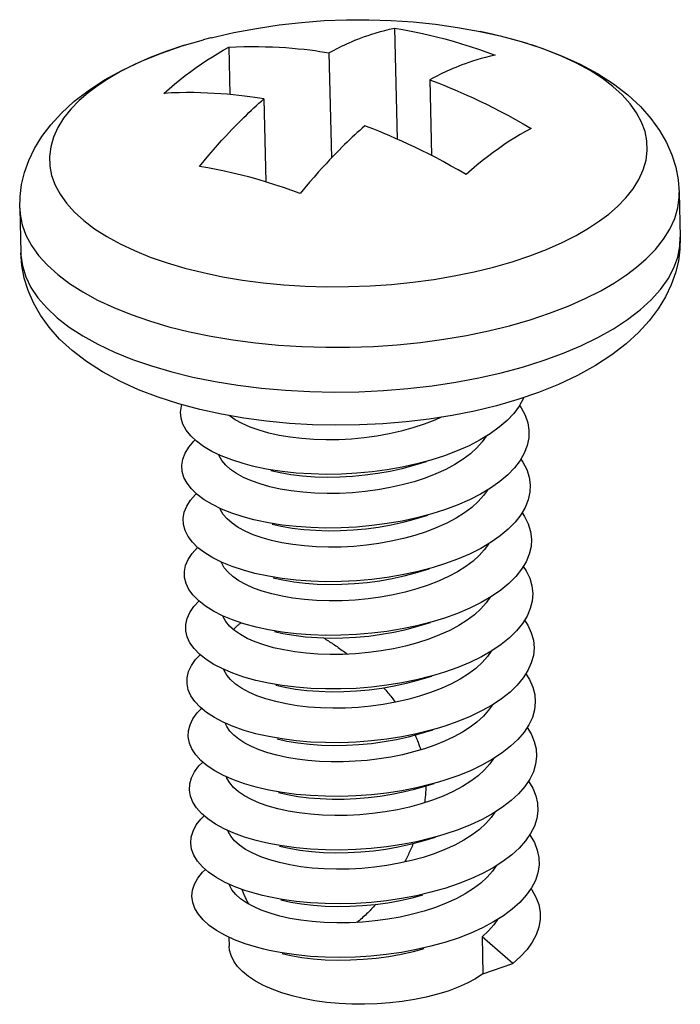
# Model space of a CAD drawing. Header units: millimetres. Extents: x 6 to 414, y 7 to 290.
# Tile 299 of 341: x 115.29 to 115.841, y 216.851 to 217.672. Entities that reach past the tile are written whole.
import ezdxf

# ---------------------------------------------------------------- set-up
doc = ezdxf.new("R2010")
doc.units = ezdxf.units.MM
doc.header["$LTSCALE"] = 23.1
doc.layers.get('0').update_dxf_attribs({"linetype": 'CONTINUOUS'})
for name, color, linetype in [('03_ALL_AXES', 7, 'CONTINUOUS'), ('09_ALL_ROUNDS', 7, 'CONTINUOUS'), ('20_ALL_FEATURES', 7, 'CONTINUOUS')]:
    doc.layers.add(name, color=color, linetype=linetype)

msp = doc.modelspace()

# ---------------------------------------------------------------- linework, layer by layer
at = {"color": 40, "linetype": 'Continuous'}
msp.add_line((115.4645, 216.99373), (115.46427, 216.99564), dxfattribs=at)
for points in [[(115.4684, 217.16327), (115.46878, 217.16373), (115.46917, 217.16419), (115.46957, 217.16464), (115.46997, 217.16508), (115.47039, 217.16551), (115.47081, 217.16593), (115.47125, 217.16634), (115.47169, 217.16674), (115.47215, 217.16713), (115.47261, 217.16751), (115.47303, 217.16783), (115.47345, 217.16815), (115.47388, 217.16846), (115.47432, 217.16876), (115.47477, 217.16906)], [(115.54345, 217.15647), (115.54448, 217.15585), (115.5455, 217.15523), (115.54653, 217.15459), (115.54754, 217.15395), (115.54856, 217.15331), (115.54957, 217.15265), (115.55058, 217.15199), (115.55159, 217.15133), (115.55259, 217.15065), (115.55359, 217.14997), (115.5547, 217.14921), (115.5558, 217.14844), (115.5569, 217.14766), (115.558, 217.14688), (115.55909, 217.14609), (115.56018, 217.14528), (115.56126, 217.14448), (115.56234, 217.14366), (115.56341, 217.14284)], [(115.59356, 217.11483), (115.59445, 217.11382), (115.59532, 217.11282), (115.59619, 217.11181), (115.59704, 217.11081), (115.59788, 217.1098), (115.5987, 217.1088), (115.59952, 217.1078), (115.60032, 217.1068), (115.60111, 217.1058), (115.60189, 217.1048), (115.60266, 217.1038), (115.60342, 217.10281)], [(115.61979, 217.07553), (115.62023, 217.07453), (115.62066, 217.07352), (115.62109, 217.0725), (115.62151, 217.07148), (115.62191, 217.07045), (115.62231, 217.06942), (115.62265, 217.06853), (115.62297, 217.06763), (115.62329, 217.06672), (115.6236, 217.06581), (115.62391, 217.06489), (115.6242, 217.06397), (115.62449, 217.06304)], [(115.62877, 217.03313), (115.62875, 217.03213), (115.62872, 217.03112), (115.62868, 217.03012), (115.62864, 217.02911), (115.62858, 217.0281), (115.62851, 217.02708), (115.62844, 217.02607), (115.62835, 217.02505), (115.62826, 217.02404), (115.62815, 217.02302), (115.62804, 217.022), (115.62791, 217.02097), (115.62778, 217.01995), (115.62764, 217.01892)], [(115.6182, 216.98501), (115.61772, 216.98383), (115.61722, 216.98265), (115.61673, 216.98149), (115.61623, 216.98034), (115.61572, 216.9792), (115.61521, 216.97807), (115.6147, 216.97696), (115.61418, 216.97585), (115.61366, 216.97476), (115.61313, 216.97368), (115.6126, 216.9726), (115.61207, 216.97154), (115.61154, 216.9705), (115.611, 216.96946)], [(115.48113, 216.93444), (115.48068, 216.93531), (115.48023, 216.93619), (115.47978, 216.93708), (115.47935, 216.93798), (115.47892, 216.93888), (115.47849, 216.93979), (115.47807, 216.94071), (115.47766, 216.94164), (115.47725, 216.94258), (115.47685, 216.94352), (115.47651, 216.94433), (115.47618, 216.94514), (115.47586, 216.94596), (115.47553, 216.94679)], [(115.58699, 216.93429), (115.58605, 216.93323), (115.5851, 216.93219), (115.58415, 216.93117), (115.58319, 216.93016), (115.58222, 216.92916), (115.58126, 216.92818), (115.58028, 216.92721), (115.5793, 216.92626), (115.57832, 216.92532), (115.57733, 216.92439), (115.57634, 216.92348), (115.57534, 216.92259), (115.57434, 216.92171), (115.57333, 216.92085), (115.57232, 216.92), (115.57131, 216.91916)]]:
    msp.add_lwpolyline(points, dxfattribs=at)
at = {"layer": '03_ALL_AXES', "color": 7, "linetype": 'Continuous'}
for p, q in [((115.84001, 217.52781), (115.8409, 217.49057)), ((115.29017, 217.51478), (115.29105, 217.47754)), ((115.46461, 216.90694), (115.46479, 216.89944))]:
    msp.add_line(p, q, dxfattribs=at)
msp.add_lwpolyline([(115.44972, 217.65685), (115.46872, 217.6612), (115.48755, 217.66477), (115.5064, 217.66762), (115.52517, 217.66976), (115.5439, 217.67119), (115.56257, 217.67194), (115.58118, 217.672), (115.59975, 217.67139), (115.61826, 217.67011), (115.63677, 217.66816), (115.65527, 217.66552), (115.67391, 217.66216)], dxfattribs=at)
at = {"layer": '09_ALL_ROUNDS', "color": 7, "linetype": 'Continuous'}
for p, q in [((115.44963, 217.65683), (115.44311, 217.65514)), ((115.44972, 217.65685), (115.44963, 217.65683)), ((115.71362, 217.65205), (115.70058, 217.6559)), ((115.35471, 217.61661), (115.34714, 217.61088)), ((115.41692, 217.37834), (115.4346, 217.374)), ((115.72264, 217.36115), (115.70536, 217.35525)), ((115.70536, 217.35525), (115.68754, 217.35009)), ((115.68754, 217.35009), (115.66926, 217.34567))]:
    msp.add_line(p, q, dxfattribs=at)
for points in [[(115.67389, 217.66216), (115.69076, 217.65844), (115.70836, 217.65374), (115.7254, 217.64826), (115.74175, 217.642), (115.75735, 217.6349), (115.77191, 217.62704), (115.78531, 217.61842), (115.79728, 217.60921), (115.80761, 217.59963), (115.81639, 217.58974), (115.82359, 217.57973), (115.8294, 217.56958), (115.83388, 217.5593), (115.83713, 217.54891), (115.83917, 217.53837), (115.84001, 217.52781)], [(115.70058, 217.6559), (115.68512, 217.65976), (115.67391, 217.66216)], [(115.34714, 217.6128), (115.36095, 217.6218), (115.37583, 217.63002), (115.39172, 217.63749), (115.40843, 217.6442), (115.4257, 217.6501), (115.44352, 217.65525)], [(115.42766, 217.6507), (115.41289, 217.64576), (115.39899, 217.64041), (115.38601, 217.63466), (115.37422, 217.62868), (115.36384, 217.62266), (115.35471, 217.61661)], [(115.77361, 217.5042), (115.78119, 217.50993), (115.78852, 217.5163), (115.79545, 217.52341), (115.80151, 217.531), (115.80638, 217.5388), (115.81001, 217.54677), (115.81234, 217.55479), (115.81337, 217.56284), (115.81309, 217.57085), (115.81152, 217.5788), (115.80865, 217.58666), (115.80451, 217.59439), (115.79912, 217.60194), (115.79249, 217.60927), (115.78468, 217.61634), (115.77572, 217.62313), (115.76564, 217.62959), (115.75449, 217.6357), (115.74234, 217.64142), (115.72926, 217.64671), (115.71702, 217.65096)], [(115.29017, 217.51478), (115.29045, 217.52466), (115.29178, 217.53463), (115.2942, 217.54458), (115.29774, 217.55454), (115.30248, 217.56451), (115.30852, 217.57446), (115.316, 217.58441), (115.32492, 217.59419), (115.33527, 217.60365), (115.34714, 217.6128)], [(115.34714, 217.61088), (115.33981, 217.60451), (115.33288, 217.5974), (115.32682, 217.58982), (115.32195, 217.58202), (115.31832, 217.57404), (115.31599, 217.56602), (115.31496, 217.55797), (115.31524, 217.54996), (115.31681, 217.54201), (115.31967, 217.53415), (115.32382, 217.52642), (115.32921, 217.51888), (115.33584, 217.51154), (115.34365, 217.50447), (115.35261, 217.49769), (115.36269, 217.49122), (115.37384, 217.48511), (115.38599, 217.4794), (115.39907, 217.4741), (115.41302, 217.46927), (115.42775, 217.46491), (115.4432, 217.46105), (115.4593, 217.45771), (115.47593, 217.45491), (115.49302, 217.45267), (115.5105, 217.45098), (115.52825, 217.44988), (115.54619, 217.44935), (115.56422, 217.4494), (115.58226, 217.45004), (115.6002, 217.45125), (115.61795, 217.45304), (115.63542, 217.45539), (115.65251, 217.45828), (115.66914, 217.46172), (115.68522, 217.46567), (115.70067, 217.47012), (115.71543, 217.47505), (115.72934, 217.48041), (115.74232, 217.48615), (115.7541, 217.49213), (115.76449, 217.49816), (115.77361, 217.5042)], [(115.79612, 217.4593), (115.80448, 217.46562), (115.81256, 217.47264), (115.8202, 217.48049), (115.82688, 217.48886), (115.83226, 217.49746), (115.83627, 217.50626), (115.83884, 217.51511), (115.83997, 217.52398), (115.84001, 217.52781)], [(115.29017, 217.51478), (115.29052, 217.50978), (115.29225, 217.50101), (115.29541, 217.49234), (115.29998, 217.48381), (115.30594, 217.47549), (115.31324, 217.4674), (115.32185, 217.4596), (115.33174, 217.45212), (115.34286, 217.44498), (115.35516, 217.43824), (115.36856, 217.43194), (115.38299, 217.4261), (115.39837, 217.42077), (115.41462, 217.41596), (115.43167, 217.4117)], [(115.8409, 217.49057), (115.84061, 217.48069), (115.83928, 217.47072), (115.83687, 217.46077), (115.83333, 217.45081), (115.82858, 217.44084), (115.82255, 217.43089), (115.81507, 217.42094), (115.80615, 217.41116), (115.7958, 217.4017), (115.78392, 217.39255)], [(115.797, 217.42206), (115.80749, 217.43013), (115.81664, 217.43851), (115.82438, 217.44714), (115.83067, 217.45597), (115.83549, 217.46497), (115.83879, 217.47407), (115.84058, 217.48322), (115.8409, 217.49057)], [(115.29105, 217.47754), (115.29112, 217.47572), (115.29241, 217.46661), (115.29523, 217.45759), (115.29957, 217.44872), (115.30539, 217.44005), (115.31268, 217.43163), (115.32137, 217.4235), (115.33144, 217.4157), (115.34282, 217.40829), (115.35544, 217.4013), (115.36925, 217.39478), (115.38415, 217.38876), (115.40007, 217.38326), (115.41692, 217.37834)], [(115.44031, 217.3469), (115.42271, 217.35161), (115.40566, 217.35709), (115.38932, 217.36335), (115.37372, 217.37044), (115.35915, 217.37831), (115.34575, 217.38693), (115.33379, 217.39614), (115.32345, 217.40572), (115.31467, 217.41561), (115.30747, 217.42562), (115.30167, 217.43577), (115.29718, 217.44604), (115.29394, 217.45644), (115.29189, 217.46698), (115.29105, 217.47754)], [(115.68088, 217.41244), (115.69862, 217.4168), (115.71566, 217.42171), (115.73194, 217.42715), (115.74728, 217.43306), (115.7616, 217.43939), (115.7746, 217.44599), (115.78605, 217.45263), (115.79612, 217.4593)], [(115.70945, 217.38233), (115.72657, 217.38772), (115.7428, 217.39365), (115.75804, 217.40009), (115.7722, 217.40699), (115.78521, 217.41433), (115.797, 217.42206)], [(115.43167, 217.4117), (115.44942, 217.40802), (115.46777, 217.40493), (115.48662, 217.40246), (115.50589, 217.4006), (115.52548, 217.39938), (115.54527, 217.3988), (115.56516, 217.39886), (115.58505, 217.39956), (115.60484, 217.4009), (115.62442, 217.40287), (115.64368, 217.40546), (115.66254, 217.40865), (115.68088, 217.41244)], [(115.78392, 217.39255), (115.77011, 217.38355), (115.75524, 217.37533), (115.73935, 217.36786), (115.72264, 217.36115)], [(115.67289, 217.37328), (115.69152, 217.37751), (115.70945, 217.38233)], [(115.4346, 217.374), (115.45302, 217.37028), (115.47206, 217.36719), (115.49164, 217.36476), (115.51163, 217.36299), (115.53192, 217.36191), (115.5524, 217.3615), (115.57296, 217.36178), (115.59348, 217.36275), (115.61385, 217.36439), (115.63395, 217.3667), (115.65366, 217.36967), (115.67289, 217.37328)], [(115.47693, 217.3397), (115.45841, 217.34294), (115.44031, 217.3469)], [(115.66926, 217.34567), (115.65058, 217.34195), (115.63157, 217.33894), (115.61232, 217.33662), (115.59289, 217.33498), (115.57337, 217.33404), (115.55382, 217.33379), (115.53432, 217.33422), (115.51496, 217.33535), (115.49581, 217.33718), (115.47693, 217.3397)]]:
    msp.add_lwpolyline(points, dxfattribs=at)
at = {"layer": '20_ALL_FEATURES', "color": 7, "linetype": 'Continuous'}
for p, q in [((115.60262, 217.6649), (115.60481, 217.57248)), ((115.46441, 217.649), (115.46534, 217.60962)), ((115.54799, 217.64444), (115.55007, 217.55674)), ((115.632, 217.6219), (115.6335, 217.55879)), ((115.49379, 217.606), (115.49543, 217.53673)), ((115.71037, 217.35696), (115.70999, 217.35592)), ((115.46971, 217.3384), (115.46476, 217.34183)), ((115.61788, 217.3003), (115.6294, 217.30369)), ((115.61894, 217.25554), (115.63046, 217.25893)), ((115.62, 217.21078), (115.63152, 217.21417)), ((115.48739, 217.16548), (115.47689, 217.16834)), ((115.62106, 217.16602), (115.63258, 217.16941)), ((115.62212, 217.12126), (115.63364, 217.12465)), ((115.48845, 217.12072), (115.48703, 217.12107)), ((115.48951, 217.07596), (115.48716, 217.07654)), ((115.62318, 217.0765), (115.6347, 217.07989)), ((115.47778, 217.06882), (115.47285, 217.07198)), ((115.62424, 217.03174), (115.63576, 217.03513)), ((115.6253, 216.98698), (115.63682, 216.99037)), ((115.67563, 216.90725), (115.67637, 216.87624)), ((115.7012, 216.88499), (115.67563, 216.90725)), ((115.67637, 216.87624), (115.7012, 216.88499))]:
    msp.add_line(p, q, dxfattribs=at)
for points in [[(115.54799, 217.64444), (115.55011, 217.64558), (115.55222, 217.64669), (115.55432, 217.64776), (115.55641, 217.64881), (115.5585, 217.64983), (115.56062, 217.65083), (115.56276, 217.65182), (115.56497, 217.6528), (115.56726, 217.6538), (115.56965, 217.6548), (115.57216, 217.65581), (115.57482, 217.65684), (115.57764, 217.65788), (115.58064, 217.65894), (115.58383, 217.66), (115.58722, 217.66105), (115.59085, 217.66209), (115.59464, 217.6631), (115.59856, 217.66403), (115.60262, 217.6649)], [(115.60262, 217.6649), (115.60959, 217.66372), (115.61657, 217.66242), (115.62356, 217.66098), (115.63056, 217.65942), (115.63757, 217.65773), (115.64457, 217.65591), (115.65158, 217.65397), (115.6586, 217.6519), (115.66561, 217.6497), (115.67262, 217.64738), (115.67963, 217.64493), (115.68663, 217.64235)], [(115.43725, 217.63206), (115.44178, 217.63521), (115.4463, 217.63823), (115.45083, 217.64111), (115.45536, 217.64387), (115.45989, 217.6465), (115.46441, 217.649)], [(115.46441, 217.649), (115.47076, 217.64932), (115.47701, 217.64952), (115.48319, 217.64962), (115.48925, 217.64961), (115.49515, 217.6495), (115.5009, 217.64931), (115.50651, 217.64903), (115.51196, 217.64868), (115.51726, 217.64827), (115.52238, 217.6478), (115.52729, 217.64729), (115.53196, 217.64674), (115.53636, 217.64618), (115.54049, 217.6456), (115.54437, 217.64502), (115.54799, 217.64444)], [(115.68663, 217.64235), (115.68254, 217.64148), (115.67859, 217.64054), (115.67477, 217.63953), (115.67114, 217.63848), (115.66774, 217.63742), (115.66456, 217.63636), (115.66157, 217.63531), (115.65877, 217.63427), (115.65613, 217.63325), (115.65363, 217.63224), (115.65125, 217.63125), (115.64898, 217.63026), (115.64678, 217.62928), (115.64464, 217.62829), (115.64254, 217.6273), (115.64045, 217.62628), (115.63835, 217.62523), (115.63625, 217.62415), (115.63413, 217.62304), (115.632, 217.6219)], [(115.41021, 217.61055), (115.4147, 217.61445), (115.41919, 217.61822), (115.4237, 217.62187), (115.42821, 217.62539), (115.43273, 217.62879), (115.43725, 217.63206)], [(115.632, 217.6219), (115.63569, 217.62051), (115.63963, 217.61898), (115.64382, 217.61732), (115.64825, 217.61552), (115.65296, 217.61355), (115.65788, 217.61142), (115.663, 217.60915), (115.6683, 217.60673), (115.67373, 217.60418), (115.67931, 217.60147), (115.68506, 217.59859), (115.69098, 217.59554), (115.69713, 217.59228), (115.70344, 217.58883), (115.70987, 217.58519), (115.71644, 217.58137)], [(115.49379, 217.606), (115.49012, 217.60659), (115.4862, 217.60717), (115.48204, 217.60775), (115.47764, 217.60831), (115.47297, 217.60886), (115.46808, 217.60937), (115.463, 217.60983), (115.45776, 217.61024), (115.45238, 217.61058), (115.44685, 217.61086), (115.44117, 217.61105), (115.43531, 217.61116), (115.42925, 217.61118), (115.42302, 217.61109), (115.41668, 217.61088), (115.41021, 217.61055)], [(115.44001, 217.54957), (115.44401, 217.55443), (115.44787, 217.55903), (115.45161, 217.56338), (115.45518, 217.56744), (115.45851, 217.57115), (115.46164, 217.57457), (115.46457, 217.57771), (115.46733, 217.58062), (115.46993, 217.58332), (115.4724, 217.58583), (115.47474, 217.58818), (115.47699, 217.5904), (115.47915, 217.59251), (115.48127, 217.59455), (115.48335, 217.59652), (115.48542, 217.59845), (115.4875, 217.60036), (115.48958, 217.60226), (115.49168, 217.60414), (115.49379, 217.606)], [(115.5778, 217.58345), (115.5757, 217.5816), (115.57361, 217.57973), (115.57153, 217.57784), (115.56945, 217.57593), (115.56738, 217.574), (115.5653, 217.57202), (115.56317, 217.56998), (115.56099, 217.56786), (115.55873, 217.56562), (115.55638, 217.56325), (115.5539, 217.56073), (115.55128, 217.55801), (115.5485, 217.55509), (115.54556, 217.55193), (115.54242, 217.5485), (115.53909, 217.54479), (115.53554, 217.54074), (115.53182, 217.53641), (115.52799, 217.53185), (115.52402, 217.52703)], [(115.63705, 217.55696), (115.63108, 217.56004), (115.62526, 217.56295), (115.6196, 217.5657), (115.61409, 217.56829), (115.60874, 217.57074), (115.60358, 217.57302), (115.59863, 217.57516), (115.59393, 217.57713), (115.5895, 217.57893), (115.58534, 217.58058), (115.58144, 217.58209), (115.5778, 217.58345)], [(115.71644, 217.58137), (115.71192, 217.57887), (115.70739, 217.57624), (115.70286, 217.57348), (115.69833, 217.5706), (115.69381, 217.56758), (115.68928, 217.56444)], [(115.68928, 217.56444), (115.68476, 217.56116), (115.68024, 217.55777), (115.67573, 217.55424), (115.67122, 217.55059), (115.66673, 217.54682), (115.66224, 217.54293)], [(115.66224, 217.54293), (115.65579, 217.54668), (115.64945, 217.55027), (115.64318, 217.5537), (115.63705, 217.55696)], [(115.49599, 217.53657), (115.48897, 217.53864), (115.48196, 217.54059), (115.47495, 217.5424), (115.46795, 217.54409), (115.46095, 217.54566), (115.45396, 217.54709), (115.44698, 217.54839), (115.44001, 217.54957)], [(115.52402, 217.52703), (115.51702, 217.5296), (115.51001, 217.53205), (115.503, 217.53437), (115.49599, 217.53657)], [(115.70999, 217.35592), (115.70657, 217.34972), (115.70207, 217.34365), (115.69652, 217.33775), (115.68997, 217.33208)], [(115.43762, 217.32043), (115.43275, 217.32499), (115.42896, 217.32975), (115.42627, 217.33466), (115.4247, 217.33967), (115.42426, 217.34475), (115.42496, 217.34984), (115.42535, 217.3509)], [(115.70686, 217.35025), (115.70832, 217.34824), (115.71155, 217.34213), (115.71366, 217.3359), (115.71464, 217.32958), (115.71449, 217.32323), (115.7132, 217.31689), (115.71078, 217.31059)], [(115.64159, 217.34053), (115.63614, 217.33804), (115.62732, 217.33462), (115.61801, 217.33157), (115.60825, 217.32889), (115.59816, 217.32662), (115.58787, 217.32477), (115.57743, 217.32334), (115.56689, 217.32234), (115.55633, 217.32177), (115.54578, 217.32163), (115.53538, 217.32194), (115.52529, 217.32267), (115.5156, 217.32383), (115.50646, 217.32536), (115.49785, 217.32727), (115.48974, 217.32957), (115.48229, 217.33221), (115.47559, 217.33517), (115.46971, 217.3384)], [(115.68997, 217.33208), (115.68246, 217.32667), (115.67407, 217.32156), (115.66485, 217.31678), (115.65488, 217.31237), (115.64423, 217.30834), (115.63283, 217.3047)], [(115.43819, 217.27607), (115.43342, 217.28066), (115.42973, 217.28543), (115.42714, 217.29035), (115.42567, 217.29537), (115.42534, 217.30045), (115.42614, 217.30554), (115.42808, 217.3106), (115.43113, 217.31559), (115.43527, 217.32045), (115.43646, 217.32152)], [(115.48421, 217.29976), (115.47637, 217.30183), (115.46689, 217.30487), (115.4582, 217.30828), (115.45039, 217.31203), (115.44351, 217.31609), (115.43762, 217.32043)], [(115.67901, 217.32457), (115.67585, 217.31996), (115.6714, 217.31493), (115.66609, 217.3101)], [(115.47096, 217.29353), (115.46597, 217.29695), (115.46188, 217.30058), (115.45872, 217.30436), (115.4565, 217.30827), (115.4562, 217.30924)], [(115.63283, 217.3047), (115.62125, 217.30159), (115.60909, 217.2989), (115.59663, 217.29669), (115.58394, 217.29498), (115.57114, 217.29376), (115.55831, 217.29306), (115.54558, 217.29286), (115.53302, 217.29316), (115.52075, 217.29396), (115.50886, 217.29524), (115.49744, 217.29699), (115.48658, 217.2992), (115.48421, 217.29976)], [(115.66609, 217.3101), (115.65995, 217.30547), (115.65303, 217.3011)], [(115.71078, 217.31059), (115.70726, 217.3044), (115.70266, 217.29834), (115.69702, 217.29247), (115.69038, 217.28682)], [(115.7079, 217.30551), (115.70972, 217.30293), (115.71285, 217.29681), (115.71486, 217.29057), (115.71574, 217.28425), (115.71548, 217.27789), (115.71409, 217.27155), (115.71157, 217.26527)], [(115.65303, 217.3011), (115.64539, 217.29701), (115.6371, 217.29324), (115.62826, 217.28982), (115.61891, 217.28676), (115.60912, 217.28408), (115.59899, 217.28181), (115.58864, 217.27996), (115.57814, 217.27854), (115.56751, 217.27755), (115.55691, 217.27699), (115.54646, 217.27688), (115.53621, 217.27719), (115.5262, 217.27793), (115.51656, 217.27908), (115.50742, 217.28062), (115.4988, 217.28254), (115.49075, 217.28482), (115.48337, 217.28744), (115.47676, 217.29035), (115.47096, 217.29353)], [(115.49947, 217.29604), (115.5072, 217.29435), (115.51634, 217.29282), (115.52602, 217.29166), (115.53612, 217.29093), (115.54651, 217.29062), (115.55707, 217.29076), (115.56763, 217.29133), (115.57816, 217.29233), (115.5886, 217.29376), (115.59889, 217.29561), (115.60899, 217.29788), (115.61788, 217.3003)], [(115.69038, 217.28682), (115.6828, 217.28144), (115.67433, 217.27635), (115.66503, 217.2716), (115.655, 217.26722), (115.64429, 217.26324), (115.63389, 217.25994)], [(115.68005, 217.27979), (115.67694, 217.27523), (115.67247, 217.27018), (115.66715, 217.26534)], [(115.43877, 217.23172), (115.4341, 217.23633), (115.43051, 217.24111), (115.42802, 217.24604), (115.42665, 217.25107), (115.42642, 217.25615), (115.42733, 217.26124), (115.42937, 217.2663), (115.43252, 217.27127), (115.43676, 217.27612), (115.43748, 217.27676)], [(115.48527, 217.255), (115.47654, 217.25733), (115.46712, 217.2604), (115.45852, 217.26385), (115.45079, 217.26763), (115.44399, 217.27172), (115.43819, 217.27607)], [(115.47226, 217.24862), (115.4672, 217.25207), (115.46304, 217.25571), (115.45985, 217.25949), (115.45761, 217.2634), (115.45727, 217.26445)], [(115.66715, 217.26534), (115.66101, 217.26072), (115.65407, 217.25633)], [(115.71157, 217.26527), (115.70795, 217.25908), (115.70325, 217.25304), (115.69752, 217.24719), (115.69079, 217.24156)], [(115.65407, 217.25633), (115.64636, 217.25221), (115.63799, 217.24841), (115.62908, 217.24498), (115.61972, 217.24193), (115.61001, 217.23928), (115.59999, 217.23704), (115.5897, 217.2352), (115.57923, 217.23378), (115.56864, 217.23279), (115.55808, 217.23224), (115.54767, 217.23211), (115.53746, 217.23242), (115.52748, 217.23315), (115.51786, 217.23429), (115.50875, 217.23581), (115.50017, 217.2377), (115.49219, 217.23994), (115.48484, 217.24252), (115.47816, 217.24542), (115.47226, 217.24862)], [(115.63389, 217.25994), (115.62122, 217.25657), (115.60903, 217.25392), (115.59654, 217.25176), (115.58384, 217.25009), (115.57103, 217.24892), (115.55821, 217.24826), (115.54549, 217.2481), (115.53296, 217.24845), (115.52072, 217.24929), (115.50886, 217.25062), (115.49749, 217.25241), (115.48669, 217.25466), (115.48527, 217.255)], [(115.50053, 217.25128), (115.50815, 217.24961), (115.51729, 217.24807), (115.52693, 217.24692), (115.53695, 217.24618), (115.5472, 217.24587), (115.55764, 217.24598), (115.56825, 217.24654), (115.57887, 217.24753), (115.58938, 217.24895), (115.59972, 217.2508), (115.60985, 217.25307), (115.61894, 217.25554)], [(115.70894, 217.26077), (115.71111, 217.25762), (115.71413, 217.25149), (115.71604, 217.24524), (115.71682, 217.23891), (115.71646, 217.23256), (115.71496, 217.22622), (115.71235, 217.21994)], [(115.69079, 217.24156), (115.68312, 217.2362), (115.67457, 217.23115), (115.66521, 217.22643), (115.65511, 217.22208), (115.64435, 217.21814), (115.63495, 217.21518)], [(115.44498, 217.18297), (115.43937, 217.18737), (115.43479, 217.19199), (115.4313, 217.1968), (115.42891, 217.20174), (115.42765, 217.20677), (115.42752, 217.21186), (115.42853, 217.21695), (115.43067, 217.22199), (115.43392, 217.22696), (115.43826, 217.23179), (115.43849, 217.232)], [(115.48633, 217.21024), (115.47671, 217.21283), (115.46737, 217.21594), (115.45884, 217.21942), (115.45119, 217.22323), (115.44448, 217.22734), (115.43877, 217.23172)], [(115.68114, 217.23503), (115.68096, 217.2347), (115.6775, 217.22984), (115.67324, 217.22512), (115.66821, 217.22058)], [(115.47282, 217.20416), (115.4679, 217.20758), (115.46385, 217.21121), (115.46074, 217.21499), (115.45856, 217.21889), (115.45832, 217.21967)], [(115.63495, 217.21518), (115.63301, 217.21462), (115.62119, 217.21155), (115.60897, 217.20894), (115.59645, 217.20682), (115.58374, 217.2052), (115.57092, 217.20408), (115.55811, 217.20346), (115.5454, 217.20335), (115.53289, 217.20375), (115.52068, 217.20463), (115.50887, 217.206), (115.49754, 217.20784), (115.48633, 217.21024)], [(115.66821, 217.22058), (115.6621, 217.21598), (115.65523, 217.21163)], [(115.71235, 217.21994), (115.70863, 217.21376), (115.70384, 217.20774), (115.69801, 217.2019), (115.69119, 217.1963)], [(115.70999, 217.21603), (115.71249, 217.21231), (115.71541, 217.20616), (115.71722, 217.1999), (115.71789, 217.19357), (115.71743, 217.18722), (115.71583, 217.18088), (115.71311, 217.17461)], [(115.65523, 217.21163), (115.64766, 217.20757), (115.63945, 217.20381), (115.63062, 217.20038), (115.62128, 217.19731), (115.61152, 217.19463), (115.60141, 217.19235), (115.59109, 217.19049), (115.58055, 217.18905), (115.56978, 217.18804), (115.55895, 217.18747), (115.54822, 217.18736), (115.53772, 217.1877), (115.52761, 217.18848), (115.51795, 217.18967), (115.50888, 217.19123), (115.50036, 217.19316), (115.49239, 217.19546), (115.48509, 217.19808), (115.47856, 217.20099), (115.47282, 217.20416)], [(115.50159, 217.20652), (115.50948, 217.2048), (115.5186, 217.20327), (115.52821, 217.20214), (115.53819, 217.20141), (115.54841, 217.2011), (115.55881, 217.20122), (115.56938, 217.20178), (115.57996, 217.20277), (115.59043, 217.20419), (115.60073, 217.20603), (115.61075, 217.20827), (115.62, 217.21078)], [(115.69119, 217.1963), (115.68344, 217.19097), (115.67482, 217.18594), (115.66538, 217.18126), (115.65522, 217.17695), (115.6444, 217.17304), (115.63601, 217.17042)], [(115.68214, 217.19021), (115.67902, 217.18566), (115.67457, 217.18064), (115.66927, 217.17582)], [(115.44549, 217.1386), (115.43997, 217.14302), (115.43549, 217.14766), (115.43209, 217.15248), (115.42981, 217.15743), (115.42865, 217.16247), (115.42863, 217.16756), (115.42974, 217.17265), (115.43198, 217.17769), (115.43533, 217.18264), (115.43955, 217.18723)], [(115.47689, 217.16834), (115.46762, 217.17148), (115.45916, 217.17499), (115.4516, 217.17883), (115.44498, 217.18297)], [(115.47414, 217.15924), (115.46917, 217.16265), (115.46509, 217.16627), (115.46193, 217.17004), (115.45971, 217.17393), (115.4594, 217.17489)], [(115.66927, 217.17582), (115.6632, 217.17124), (115.65632, 217.16688)], [(115.71311, 217.17461), (115.7093, 217.16845), (115.70441, 217.16244), (115.69849, 217.15662), (115.69159, 217.15104)], [(115.65632, 217.16688), (115.64865, 217.16277), (115.64028, 217.15896), (115.63127, 217.15548), (115.62176, 217.15238), (115.61189, 217.1497), (115.60173, 217.14744), (115.59139, 217.14561), (115.5809, 217.14421), (115.57024, 217.14323), (115.55959, 217.1427), (115.54909, 217.1426), (115.53884, 217.14294), (115.52894, 217.14369), (115.51943, 217.14484), (115.51036, 217.14639), (115.5018, 217.1483), (115.49381, 217.15058), (115.48648, 217.15319), (115.47992, 217.15608), (115.47414, 217.15924)], [(115.63601, 217.17042), (115.63301, 217.16956), (115.62115, 217.16653), (115.6089, 217.16397), (115.59636, 217.1619), (115.58364, 217.16032), (115.57082, 217.15924), (115.55801, 217.15867), (115.54531, 217.15861), (115.53283, 217.15905), (115.52065, 217.15998), (115.50888, 217.16139), (115.4976, 217.16327), (115.48739, 217.16548)], [(115.50265, 217.16176), (115.50961, 217.16022), (115.51869, 217.15865), (115.52834, 217.15747), (115.53846, 217.15669), (115.54896, 217.15635), (115.55969, 217.15646), (115.57051, 217.15703), (115.58129, 217.15804), (115.59183, 217.15948), (115.60215, 217.16134), (115.61225, 217.16362), (115.62106, 217.16602)], [(115.71106, 217.17129), (115.71386, 217.167), (115.71669, 217.16084), (115.71839, 217.15457), (115.71896, 217.14823), (115.71839, 217.14188), (115.71669, 217.13555), (115.71387, 217.12929)], [(115.69159, 217.15104), (115.68375, 217.14574), (115.67505, 217.14074), (115.66555, 217.13609), (115.65532, 217.13181), (115.64445, 217.12794), (115.63707, 217.12566)], [(115.44601, 217.09423), (115.44058, 217.09867), (115.4362, 217.10333), (115.4329, 217.10816), (115.43072, 217.11313), (115.42966, 217.11817), (115.42974, 217.12326), (115.43096, 217.12835), (115.4333, 217.13338), (115.43675, 217.13833), (115.44066, 217.14247)], [(115.68317, 217.1454), (115.68005, 217.14086), (115.6756, 217.13585), (115.67033, 217.13106)], [(115.48703, 217.12107), (115.47707, 217.12385), (115.46787, 217.12702), (115.4595, 217.13056), (115.45202, 217.13443), (115.44549, 217.1386)], [(115.47516, 217.11451), (115.4701, 217.118), (115.46598, 217.12168), (115.46286, 217.12547), (115.46068, 217.12936), (115.46044, 217.13017)], [(115.63707, 217.12566), (115.63301, 217.12451), (115.62111, 217.12152), (115.60883, 217.119), (115.59627, 217.11697), (115.58353, 217.11544), (115.57071, 217.11441), (115.55791, 217.11388), (115.54523, 217.11387), (115.53277, 217.11435), (115.52062, 217.11533), (115.50889, 217.11678), (115.49766, 217.1187), (115.48845, 217.12072)], [(115.67033, 217.13106), (115.66421, 217.12645), (115.65733, 217.12209)], [(115.71387, 217.12929), (115.70996, 217.12314), (115.70497, 217.11714), (115.69896, 217.11135), (115.69197, 217.10579)], [(115.71213, 217.12655), (115.71523, 217.12168), (115.71795, 217.11551), (115.71955, 217.10923), (115.72002, 217.1029), (115.71934, 217.09654), (115.71754, 217.09021), (115.71462, 217.08396)], [(115.65733, 217.12209), (115.64973, 217.11802), (115.64148, 217.11426), (115.63269, 217.11084), (115.62339, 217.10779), (115.61365, 217.10511), (115.60357, 217.10284), (115.59328, 217.10098), (115.58284, 217.09955), (115.5723, 217.09855), (115.56176, 217.09797), (115.55133, 217.09783), (115.54107, 217.09812), (115.53105, 217.09883), (115.52139, 217.09995), (115.51225, 217.10147), (115.50361, 217.10336), (115.49545, 217.10564), (115.48792, 217.10828), (115.48113, 217.11125), (115.47516, 217.11451)], [(115.50371, 217.117), (115.5111, 217.11538), (115.52016, 217.11383), (115.52967, 217.11268), (115.53957, 217.11193), (115.54982, 217.11159), (115.56032, 217.11168), (115.57097, 217.11222), (115.58164, 217.1132), (115.59213, 217.1146), (115.60246, 217.11643), (115.61262, 217.11869), (115.62212, 217.12126)], [(115.69197, 217.10579), (115.68406, 217.10051), (115.67528, 217.09554), (115.66571, 217.09092), (115.65542, 217.08669), (115.64449, 217.08285), (115.63813, 217.0809)], [(115.68421, 217.10061), (115.68112, 217.09612), (115.67669, 217.09112), (115.67139, 217.0863)], [(115.44653, 217.04986), (115.44119, 217.05433), (115.43691, 217.05901), (115.43372, 217.06385), (115.43163, 217.06882), (115.43068, 217.07387), (115.43086, 217.07896), (115.43218, 217.08405), (115.43463, 217.08908), (115.43818, 217.09401), (115.44175, 217.09771)], [(115.48716, 217.07654), (115.47727, 217.07936), (115.46814, 217.08257), (115.45984, 217.08614), (115.45245, 217.09004), (115.44601, 217.09423)], [(115.47285, 217.07198), (115.46868, 217.07533), (115.46533, 217.07884), (115.46281, 217.08248), (115.46148, 217.08544)], [(115.67139, 217.0863), (115.66564, 217.08194), (115.6592, 217.07781)], [(115.71462, 217.08396), (115.71061, 217.07782), (115.70553, 217.07185), (115.69943, 217.06607), (115.69235, 217.06054)], [(115.6592, 217.07781), (115.65212, 217.07392), (115.64445, 217.07031), (115.63628, 217.06701), (115.62766, 217.06403), (115.61859, 217.06136), (115.6092, 217.05905), (115.59961, 217.05712), (115.58984, 217.05555), (115.57992, 217.05436), (115.56991, 217.05355), (115.55982, 217.05313), (115.54981, 217.0531), (115.53999, 217.05347), (115.53047, 217.05423), (115.5214, 217.05534), (115.51277, 217.05681), (115.50462, 217.05861), (115.49699, 217.06073), (115.4899, 217.06316), (115.48347, 217.06587), (115.47778, 217.06882)], [(115.63813, 217.0809), (115.63301, 217.07945), (115.62107, 217.07651), (115.60876, 217.07404), (115.59618, 217.07205), (115.58343, 217.07056), (115.57061, 217.06958), (115.55781, 217.0691), (115.54514, 217.06913), (115.53271, 217.06966), (115.5206, 217.07068), (115.50891, 217.07218), (115.49773, 217.07414), (115.48951, 217.07596)], [(115.50477, 217.07224), (115.51299, 217.07045), (115.52213, 217.06894), (115.53178, 217.06782), (115.54181, 217.06711), (115.55206, 217.06682), (115.5625, 217.06696), (115.57303, 217.06753), (115.58357, 217.06854), (115.59401, 217.06997), (115.6043, 217.07183), (115.61438, 217.0741), (115.62318, 217.0765)], [(115.71322, 217.08181), (115.71658, 217.07636), (115.7192, 217.07018), (115.7207, 217.0639), (115.72106, 217.05756), (115.72029, 217.0512), (115.71838, 217.04488), (115.71536, 217.03864)], [(115.69235, 217.06054), (115.68435, 217.05528), (115.6755, 217.05035), (115.66586, 217.04576), (115.65551, 217.04156), (115.64453, 217.03777), (115.63919, 217.03614)], [(115.44706, 217.0055), (115.44182, 217.00999), (115.43764, 217.01468), (115.43454, 217.01954), (115.43256, 217.02452), (115.43171, 217.02958), (115.432, 217.03467), (115.43342, 217.03975), (115.43597, 217.04477), (115.43962, 217.04969), (115.44284, 217.05295)], [(115.49057, 217.0312), (115.48729, 217.03202), (115.47746, 217.03488), (115.46841, 217.03812), (115.46019, 217.04172), (115.45288, 217.04565), (115.44653, 217.04986)], [(115.6853, 217.0559), (115.68224, 217.05142), (115.67777, 217.04638), (115.67245, 217.04154)], [(115.67245, 217.04154), (115.66632, 217.03692), (115.65937, 217.03252)], [(115.47764, 217.02477), (115.47261, 217.02818), (115.46846, 217.0318), (115.46525, 217.03556), (115.46298, 217.03945), (115.46257, 217.04068)], [(115.63919, 217.03614), (115.633, 217.03441), (115.62102, 217.0315), (115.60869, 217.02908), (115.59609, 217.02713), (115.58333, 217.02569), (115.5705, 217.02475), (115.55771, 217.02432), (115.54506, 217.0244), (115.53265, 217.02497), (115.52058, 217.02603), (115.50893, 217.02758), (115.4978, 217.02958), (115.49057, 217.0312)], [(115.71536, 217.03864), (115.71125, 217.03251), (115.70608, 217.02655), (115.69988, 217.0208), (115.69272, 217.01529)], [(115.71431, 217.03708), (115.71792, 217.03105), (115.72044, 217.02486), (115.72184, 217.01856), (115.7221, 217.01222), (115.72122, 217.00587), (115.71921, 216.99955), (115.71609, 216.99331)], [(115.65937, 217.03252), (115.65162, 217.02839), (115.6432, 217.02457), (115.63421, 217.02111), (115.62477, 217.01805), (115.61503, 217.01541), (115.60501, 217.01318), (115.59473, 217.01136), (115.58428, 217.00995), (115.57372, 217.00897), (115.56318, 217.00843), (115.55279, 217.00831), (115.54261, 217.00863), (115.53265, 217.00936), (115.52306, 217.0105), (115.51397, 217.01202), (115.5054, 217.01392), (115.49742, 217.01616), (115.49009, 217.01874), (115.48349, 217.02161), (115.47764, 217.02477)], [(115.50583, 217.02748), (115.51351, 217.0258), (115.52214, 217.02433), (115.53121, 217.02322), (115.54072, 217.02246), (115.55054, 217.02209), (115.56056, 217.02212), (115.57064, 217.02254), (115.58065, 217.02335), (115.59057, 217.02454), (115.60034, 217.0261), (115.60993, 217.02804), (115.61933, 217.03035), (115.62424, 217.03174)], [(115.44761, 216.96114), (115.44246, 216.96564), (115.43837, 216.97035), (115.43537, 216.97523), (115.4335, 216.98021), (115.43275, 216.98528), (115.43314, 216.99037), (115.43466, 216.99545), (115.43731, 217.00046), (115.44106, 217.00537), (115.44392, 217.00819)], [(115.69272, 217.01529), (115.68464, 217.01006), (115.67572, 217.00516), (115.66601, 217.0006), (115.6556, 216.99644), (115.64456, 216.99268), (115.64025, 216.99138)], [(115.6864, 217.01119), (115.68329, 217.00665), (115.67884, 217.00162), (115.67351, 216.99677)], [(115.46869, 216.99367), (115.46055, 216.99731), (115.45332, 217.00126), (115.44706, 217.0055)], [(115.47849, 216.98013), (115.47341, 216.98362), (115.46926, 216.9873), (115.4661, 216.99109), (115.4639, 216.99501), (115.46361, 216.99594)], [(115.49163, 216.98643), (115.48743, 216.9875), (115.47767, 216.9904), (115.46869, 216.99367)], [(115.67351, 216.99677), (115.66738, 216.99216), (115.66047, 216.98779)], [(115.71609, 216.99331), (115.71188, 216.9872), (115.70661, 216.98126), (115.70033, 216.97552), (115.69308, 216.97004)], [(115.71537, 216.99226), (115.71573, 216.9918), (115.71926, 216.98573), (115.72168, 216.97953), (115.72297, 216.97323), (115.72313, 216.96688), (115.72215, 216.96053), (115.72004, 216.95422), (115.71681, 216.94799)], [(115.66047, 216.98779), (115.65283, 216.9837), (115.64454, 216.97992), (115.63574, 216.97652), (115.62645, 216.97347), (115.61672, 216.9708), (115.60665, 216.96854), (115.59635, 216.96668), (115.58588, 216.96525), (115.5753, 216.96425), (115.56473, 216.96368), (115.55431, 216.96355), (115.54409, 216.96384), (115.53409, 216.96456), (115.52446, 216.96569), (115.51535, 216.9672), (115.50674, 216.96909), (115.49868, 216.97134), (115.49123, 216.97395), (115.48446, 216.97689), (115.47849, 216.98013)], [(115.64025, 216.99138), (115.63299, 216.98936), (115.62098, 216.9865), (115.60861, 216.98412), (115.59599, 216.98222), (115.58322, 216.98082), (115.57039, 216.97993), (115.55762, 216.97955), (115.54498, 216.97967), (115.5326, 216.98029), (115.52056, 216.9814), (115.50895, 216.98298), (115.49788, 216.98502), (115.49163, 216.98643)], [(115.50689, 216.98272), (115.5147, 216.98101), (115.5238, 216.97949), (115.53338, 216.97835), (115.54334, 216.97761), (115.55353, 216.9773), (115.56391, 216.97742), (115.57445, 216.97796), (115.58501, 216.97894), (115.59546, 216.98035), (115.60574, 216.98217), (115.61576, 216.9844), (115.6253, 216.98698)], [(115.69308, 216.97004), (115.68493, 216.96484), (115.67593, 216.95997), (115.66615, 216.95545), (115.65568, 216.95132), (115.64459, 216.9476), (115.64131, 216.94661)], [(115.46926, 216.90479), (115.46129, 216.90848), (115.45423, 216.91249), (115.44816, 216.91678), (115.4431, 216.9213), (115.43911, 216.92603), (115.43622, 216.93091), (115.43444, 216.93591), (115.4338, 216.94098), (115.43429, 216.94607), (115.43592, 216.95115), (115.43867, 216.95615), (115.44252, 216.96105), (115.44498, 216.96343)], [(115.49269, 216.94167), (115.48757, 216.94299), (115.47788, 216.94592), (115.46897, 216.94923), (115.46091, 216.95289), (115.45377, 216.95687), (115.44761, 216.96114)], [(115.68749, 216.96647), (115.68433, 216.96187), (115.67988, 216.95685), (115.67457, 216.95201)], [(115.67457, 216.95201), (115.66848, 216.94742), (115.66161, 216.94307), (115.65403, 216.93901), (115.64578, 216.93524), (115.63688, 216.93178), (115.62745, 216.92869), (115.61763, 216.92601), (115.60749, 216.92373), (115.59716, 216.92188), (115.58663, 216.92046), (115.57589, 216.91946), (115.56513, 216.9189), (115.55448, 216.9188), (115.54408, 216.91914), (115.53409, 216.9199), (115.52454, 216.92107), (115.51547, 216.92262), (115.50693, 216.92455), (115.49893, 216.92684), (115.49161, 216.92945), (115.48506, 216.93236), (115.4793, 216.93553), (115.47435, 216.93895), (115.47028, 216.94258), (115.46715, 216.94635), (115.46495, 216.95025), (115.46467, 216.95119)], [(115.64131, 216.94661), (115.63298, 216.94432), (115.62093, 216.94151), (115.60853, 216.93916), (115.5959, 216.93731), (115.58312, 216.93596), (115.57029, 216.93512), (115.55752, 216.93478), (115.54491, 216.93494), (115.53255, 216.93561), (115.52054, 216.93676), (115.50899, 216.93839), (115.49796, 216.94047), (115.49269, 216.94167)], [(115.71681, 216.94799), (115.71251, 216.94189), (115.70714, 216.93597), (115.70077, 216.93025), (115.69344, 216.92479), (115.6852, 216.91962), (115.67613, 216.91478), (115.66629, 216.9103), (115.65575, 216.9062), (115.64462, 216.90252), (115.64237, 216.90185)], [(115.71643, 216.94745), (115.71716, 216.94649), (115.72059, 216.94041), (115.7229, 216.9342), (115.72409, 216.92789), (115.72414, 216.92154), (115.72306, 216.91519), (115.72085, 216.90889), (115.71753, 216.90267), (115.71312, 216.89659), (115.70767, 216.89068), (115.7012, 216.88499)], [(115.50795, 216.93796), (115.51608, 216.93619), (115.5252, 216.93468), (115.53482, 216.93355), (115.54482, 216.93283), (115.55505, 216.93254), (115.56546, 216.93267), (115.57603, 216.93324), (115.58662, 216.93424), (115.59709, 216.93567), (115.60738, 216.93752), (115.61745, 216.93979), (115.62636, 216.94222)], [(115.68856, 216.92173), (115.68538, 216.91709), (115.68094, 216.91208), (115.67563, 216.90725)], [(115.49375, 216.89691), (115.48772, 216.89848), (115.4781, 216.90144), (115.46926, 216.90479)], [(115.64237, 216.90185), (115.63296, 216.89929), (115.62087, 216.89651), (115.60845, 216.89422), (115.5958, 216.89241), (115.58301, 216.8911), (115.57019, 216.8903), (115.55743, 216.89001), (115.54483, 216.89022), (115.5325, 216.89093), (115.52053, 216.89213), (115.50902, 216.8938), (115.49805, 216.89592), (115.49375, 216.89691)], [(115.67637, 216.87624), (115.67018, 216.87226), (115.66327, 216.86856), (115.65562, 216.86514), (115.64733, 216.86202), (115.63845, 216.85926), (115.62908, 216.85685), (115.61929, 216.85484), (115.60916, 216.85323), (115.59878, 216.85203), (115.58824, 216.85126), (115.57762, 216.85093), (115.56702, 216.85104), (115.55654, 216.85158), (115.54624, 216.85255), (115.53624, 216.85395), (115.52661, 216.85575), (115.51743, 216.85796), (115.50878, 216.86054), (115.50074, 216.86348), (115.49337, 216.86674), (115.48674, 216.87031), (115.4809, 216.87415), (115.47591, 216.87823), (115.47179, 216.88251), (115.46861, 216.88696), (115.46637, 216.89154), (115.4651, 216.89621), (115.46479, 216.89945)], [(115.50901, 216.8932), (115.5162, 216.89161), (115.52527, 216.89006), (115.53483, 216.88889), (115.54481, 216.88813), (115.55521, 216.88779), (115.56586, 216.88789), (115.57662, 216.88844), (115.58736, 216.88945), (115.59789, 216.89087), (115.60823, 216.89272), (115.61837, 216.895), (115.62742, 216.89746)]]:
    msp.add_lwpolyline(points, dxfattribs=at)

doc.saveas('drawing.dxf')
